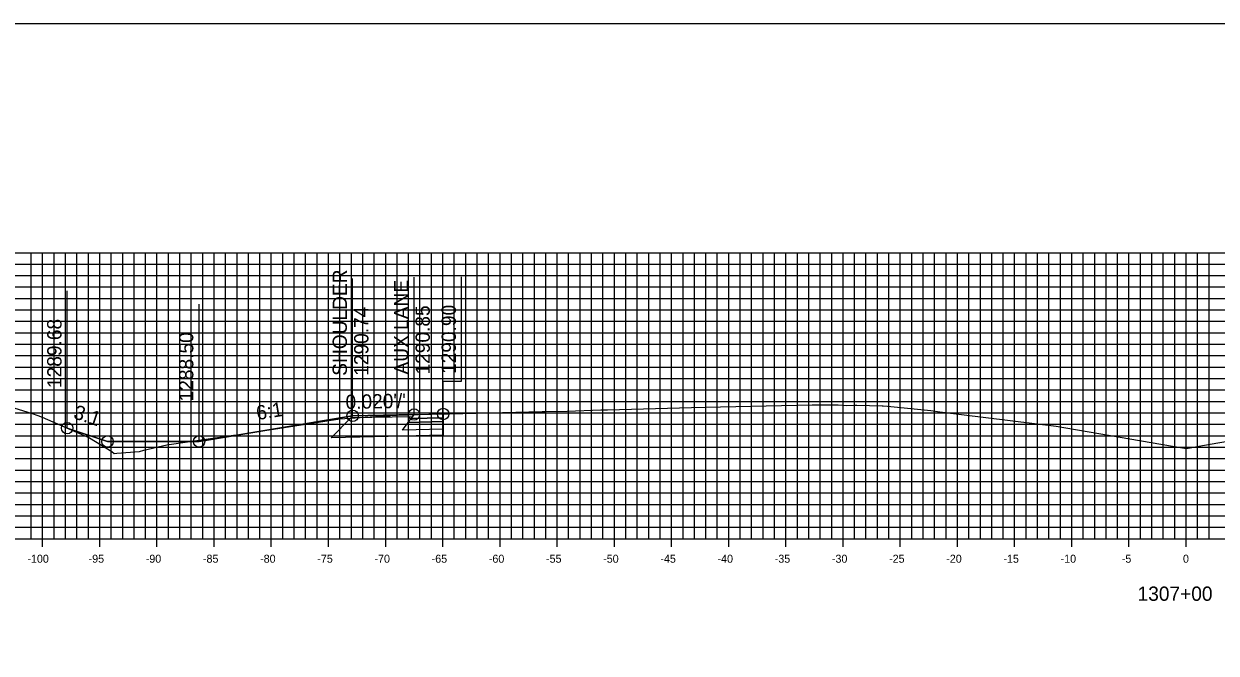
# Model space of a CAD drawing. Extents: x 674939 to 678919, y 750652 to 765176.
# Drawn here: x 678646.9 to 678751.2, y 764661.3 to 764716.3 of the extents above; entities that cross this region are included whole.
import ezdxf

# ---------------------------------------------------------------- set-up
doc = ezdxf.new("R2010")
doc.units = 0
for name, color, linetype in [('R_Alt Surface', 7, 'Continuous'), ('R_Axis', 7, 'Continuous'), ('R_Axis Annot', 7, 'Continuous'), ('R_Exist Surface', 7, 'Continuous'), ('R_Fin Surface', 7, 'Continuous'), ('R_Grid', 7, 'Continuous'), ('R_No Plot', 7, 'Continuous'), ('R_Xsect Elev', 7, 'Continuous'), ('R_Xsect Slope', 7, 'Continuous')]:
    doc.layers.add(name, color=color, linetype=linetype)

msp = doc.modelspace()

# ---------------------------------------------------------------- linework, layer by layer
for points in [[(678675.64, 764682.03), (678662.21, 764679.79)], [(678662.21, 764679.79), (678654.21, 764679.79), (678650.68, 764680.96)]]:
    msp.add_lwpolyline(points)
at = {"layer": 'R_Alt Surface'}
msp.add_lwpolyline([(678683.56, 764680.87), (678683.56, 764680.33), (678680.01, 764680.25), (678673.77, 764680.12), (678675.52, 764681.87)], dxfattribs=at)
for points in [[(678683.56, 764681.86), (678683.56, 764681.53), (678680.51, 764681.46), (678680.76, 764681.8)], [(678683.56, 764681.53), (678683.56, 764680.87), (678680.01, 764680.79), (678680.51, 764681.46)]]:
    msp.add_lwpolyline(points, close=True, dxfattribs=at)
at = {"layer": 'R_Axis'}
for p, q in [((678598.53, 764671.29), (678898.53, 764671.29)), ((678648.53, 764670.59), (678648.53, 764671.99)), ((678653.53, 764670.59), (678653.53, 764671.99)), ((678658.53, 764670.59), (678658.53, 764671.99)), ((678663.53, 764670.59), (678663.53, 764671.99)), ((678668.53, 764670.59), (678668.53, 764671.99)), ((678673.53, 764670.59), (678673.53, 764671.99)), ((678678.53, 764670.59), (678678.53, 764671.99)), ((678683.53, 764670.59), (678683.53, 764671.99)), ((678688.53, 764670.59), (678688.53, 764671.99)), ((678693.53, 764670.59), (678693.53, 764671.99)), ((678698.53, 764670.59), (678698.53, 764671.99)), ((678703.53, 764670.59), (678703.53, 764671.99)), ((678708.53, 764670.59), (678708.53, 764671.99)), ((678713.53, 764670.59), (678713.53, 764671.99)), ((678718.53, 764670.59), (678718.53, 764671.99)), ((678723.53, 764670.59), (678723.53, 764671.99)), ((678728.53, 764670.59), (678728.53, 764671.99)), ((678733.53, 764670.59), (678733.53, 764671.99)), ((678738.53, 764670.59), (678738.53, 764671.99)), ((678743.53, 764670.59), (678743.53, 764671.99)), ((678748.53, 764670.59), (678748.53, 764671.99))]:
    msp.add_line(p, q, dxfattribs=at)
at = {"layer": 'R_Exist Surface'}
msp.add_lwpolyline([(678644.01, 764683.35), (678647.62, 764682.23), (678648.1, 764682.06), (678648.5, 764681.9), (678652.64, 764680.12), (678654.58, 764678.91), (678654.78, 764678.75), (678655.03, 764678.77), (678657, 764678.91), (678657.37, 764679.02), (678659.39, 764679.49), (678665.23, 764680.33), (678665.6, 764680.37), (678666.02, 764680.43), (678666.64, 764680.53), (678674.52, 764681.78), (678678.5, 764682.02), (678678.9, 764682.04), (678678.98, 764682.05), (678679.26, 764682.08), (678679.54, 764682.08), (678683.56, 764682.19), (678684.1, 764682.2), (678692.22, 764682.4), (678692.56, 764682.41), (678694.39, 764682.45), (678697.33, 764682.55), (678697.94, 764682.56), (678705.28, 764682.77), (678706.46, 764682.79), (678715.83, 764682.98), (678716.02, 764682.98), (678718.04, 764682.99), (678718.06, 764682.99), (678718.06, 764682.99), (678718.11, 764682.99), (678718.83, 764682.93), (678719.56, 764682.95), (678719.74, 764682.95), (678721.94, 764682.91), (678722.01, 764682.91), (678722.03, 764682.91), (678722.04, 764682.91), (678722.42, 764682.86), (678726.21, 764682.5), (678726.99, 764682.39), (678737.16, 764681.14), (678747.33, 764679.38), (678748.57, 764679.18), (678749.96, 764679.43), (678756.68, 764680.59)], dxfattribs=at)
at = {"layer": 'R_Fin Surface'}
for points in [[(678650.68, 764680.96), (678654.21, 764679.79), (678662.21, 764679.79), (678675.64, 764682.03), (678681.01, 764682.14), (678683.56, 764682.19)], [(678675.64, 764682.03), (678681.01, 764682.14), (678683.56, 764682.19)], [(678675.64, 764682.03), (678675.64, 764682.03)]]:
    msp.add_lwpolyline(points, dxfattribs=at)
for points in [[(678681.01, 764682.14), (678675.64, 764682.03), (678675.52, 764681.87), (678680.89, 764681.98)], [(678683.56, 764682.19), (678683.56, 764681.86), (678680.76, 764681.8), (678681.01, 764682.14)]]:
    msp.add_lwpolyline(points, close=True, dxfattribs=at)
at = {"layer": 'R_Grid'}
for p, q in [((678598.53, 764696.29), (678898.53, 764696.29)), ((678647.53, 764671.29), (678647.53, 764696.29)), ((678648.53, 764671.29), (678648.53, 764696.29)), ((678649.53, 764671.29), (678649.53, 764696.29)), ((678650.53, 764671.29), (678650.53, 764696.29)), ((678651.53, 764671.29), (678651.53, 764696.29)), ((678652.53, 764671.29), (678652.53, 764696.29)), ((678653.53, 764671.29), (678653.53, 764696.29)), ((678654.53, 764671.29), (678654.53, 764696.29)), ((678655.53, 764671.29), (678655.53, 764696.29)), ((678656.53, 764671.29), (678656.53, 764696.29)), ((678657.53, 764671.29), (678657.53, 764696.29)), ((678658.53, 764671.29), (678658.53, 764696.29)), ((678659.53, 764671.29), (678659.53, 764696.29)), ((678660.53, 764671.29), (678660.53, 764696.29)), ((678661.53, 764671.29), (678661.53, 764696.29)), ((678662.53, 764671.29), (678662.53, 764696.29)), ((678663.53, 764671.29), (678663.53, 764696.29)), ((678664.53, 764671.29), (678664.53, 764696.29)), ((678665.53, 764671.29), (678665.53, 764696.29)), ((678666.53, 764671.29), (678666.53, 764696.29)), ((678667.53, 764671.29), (678667.53, 764696.29)), ((678668.53, 764671.29), (678668.53, 764696.29)), ((678669.53, 764671.29), (678669.53, 764696.29)), ((678670.53, 764671.29), (678670.53, 764696.29)), ((678671.53, 764671.29), (678671.53, 764696.29)), ((678672.53, 764671.29), (678672.53, 764696.29)), ((678673.53, 764671.29), (678673.53, 764696.29)), ((678674.53, 764671.29), (678674.53, 764696.29)), ((678675.53, 764671.29), (678675.53, 764696.29)), ((678676.53, 764671.29), (678676.53, 764696.29)), ((678677.53, 764671.29), (678677.53, 764696.29)), ((678678.53, 764671.29), (678678.53, 764696.29)), ((678679.53, 764671.29), (678679.53, 764696.29)), ((678680.53, 764671.29), (678680.53, 764696.29)), ((678681.53, 764671.29), (678681.53, 764696.29)), ((678682.53, 764671.29), (678682.53, 764696.29)), ((678683.53, 764671.29), (678683.53, 764696.29)), ((678684.53, 764671.29), (678684.53, 764696.29)), ((678685.53, 764671.29), (678685.53, 764696.29)), ((678686.53, 764671.29), (678686.53, 764696.29)), ((678687.53, 764671.29), (678687.53, 764696.29)), ((678688.53, 764671.29), (678688.53, 764696.29)), ((678689.53, 764671.29), (678689.53, 764696.29)), ((678690.53, 764671.29), (678690.53, 764696.29)), ((678691.53, 764671.29), (678691.53, 764696.29)), ((678692.53, 764671.29), (678692.53, 764696.29)), ((678693.53, 764671.29), (678693.53, 764696.29)), ((678694.53, 764671.29), (678694.53, 764696.29)), ((678695.53, 764671.29), (678695.53, 764696.29)), ((678696.53, 764671.29), (678696.53, 764696.29)), ((678697.53, 764671.29), (678697.53, 764696.29)), ((678698.53, 764671.29), (678698.53, 764696.29)), ((678699.53, 764671.29), (678699.53, 764696.29)), ((678700.53, 764671.29), (678700.53, 764696.29)), ((678701.53, 764671.29), (678701.53, 764696.29)), ((678702.53, 764671.29), (678702.53, 764696.29)), ((678703.53, 764671.29), (678703.53, 764696.29)), ((678704.53, 764671.29), (678704.53, 764696.29)), ((678705.53, 764671.29), (678705.53, 764696.29)), ((678706.53, 764671.29), (678706.53, 764696.29)), ((678707.53, 764671.29), (678707.53, 764696.29)), ((678708.53, 764671.29), (678708.53, 764696.29)), ((678709.53, 764671.29), (678709.53, 764696.29)), ((678710.53, 764671.29), (678710.53, 764696.29)), ((678711.53, 764671.29), (678711.53, 764696.29)), ((678712.53, 764671.29), (678712.53, 764696.29)), ((678713.53, 764671.29), (678713.53, 764696.29)), ((678714.53, 764671.29), (678714.53, 764696.29)), ((678715.53, 764671.29), (678715.53, 764696.29)), ((678716.53, 764671.29), (678716.53, 764696.29)), ((678717.53, 764671.29), (678717.53, 764696.29)), ((678718.53, 764671.29), (678718.53, 764696.29)), ((678719.53, 764671.29), (678719.53, 764696.29)), ((678720.53, 764671.29), (678720.53, 764696.29)), ((678721.53, 764671.29), (678721.53, 764696.29)), ((678722.53, 764671.29), (678722.53, 764696.29)), ((678723.53, 764671.29), (678723.53, 764696.29)), ((678724.53, 764671.29), (678724.53, 764696.29)), ((678725.53, 764671.29), (678725.53, 764696.29)), ((678726.53, 764671.29), (678726.53, 764696.29)), ((678727.53, 764671.29), (678727.53, 764696.29)), ((678728.53, 764671.29), (678728.53, 764696.29)), ((678729.53, 764671.29), (678729.53, 764696.29)), ((678730.53, 764671.29), (678730.53, 764696.29)), ((678731.53, 764671.29), (678731.53, 764696.29)), ((678732.53, 764671.29), (678732.53, 764696.29)), ((678733.53, 764671.29), (678733.53, 764696.29)), ((678734.53, 764671.29), (678734.53, 764696.29)), ((678735.53, 764671.29), (678735.53, 764696.29)), ((678736.53, 764671.29), (678736.53, 764696.29)), ((678737.53, 764671.29), (678737.53, 764696.29)), ((678738.53, 764671.29), (678738.53, 764696.29)), ((678739.53, 764671.29), (678739.53, 764696.29)), ((678740.53, 764671.29), (678740.53, 764696.29)), ((678741.53, 764671.29), (678741.53, 764696.29)), ((678742.53, 764671.29), (678742.53, 764696.29)), ((678743.53, 764671.29), (678743.53, 764696.29)), ((678744.53, 764671.29), (678744.53, 764696.29)), ((678745.53, 764671.29), (678745.53, 764696.29)), ((678746.53, 764671.29), (678746.53, 764696.29)), ((678747.53, 764671.29), (678747.53, 764696.29)), ((678748.53, 764671.29), (678748.53, 764696.29)), ((678749.53, 764671.29), (678749.53, 764696.29)), ((678750.53, 764671.29), (678750.53, 764696.29)), ((678598.53, 764695.29), (678898.53, 764695.29)), ((678598.53, 764694.29), (678898.53, 764694.29)), ((678598.53, 764693.29), (678898.53, 764693.29)), ((678598.53, 764692.29), (678898.53, 764692.29)), ((678598.53, 764691.29), (678898.53, 764691.29)), ((678598.53, 764690.29), (678898.53, 764690.29)), ((678598.53, 764689.29), (678898.53, 764689.29)), ((678598.53, 764688.29), (678898.53, 764688.29)), ((678598.53, 764687.29), (678898.53, 764687.29)), ((678598.53, 764686.29), (678898.53, 764686.29)), ((678598.53, 764685.29), (678898.53, 764685.29)), ((678598.53, 764684.29), (678898.53, 764684.29)), ((678598.53, 764683.29), (678898.53, 764683.29)), ((678598.53, 764682.29), (678898.53, 764682.29)), ((678598.53, 764681.29), (678898.53, 764681.29)), ((678598.53, 764680.29), (678898.53, 764680.29)), ((678598.53, 764679.29), (678898.53, 764679.29)), ((678598.53, 764678.29), (678898.53, 764678.29)), ((678598.53, 764677.29), (678898.53, 764677.29)), ((678598.53, 764676.29), (678898.53, 764676.29)), ((678598.53, 764675.29), (678898.53, 764675.29)), ((678598.53, 764674.29), (678898.53, 764674.29)), ((678598.53, 764673.29), (678898.53, 764673.29)), ((678598.53, 764672.29), (678898.53, 764672.29)), ((678598.53, 764671.29), (678898.53, 764671.29))]:
    msp.add_line(p, q, dxfattribs=at)
at = {"layer": 'R_No Plot'}
msp.add_lwpolyline([(678578.53, 764496.29), (678918.53, 764496.29), (678918.53, 764716.29), (678578.53, 764716.29)], close=True, dxfattribs=at)
for centre in [(678683.56, 764682.19), (678675.64, 764682.03), (678675.64, 764682.03), (678681.01, 764682.14), (678650.68, 764680.96), (678654.21, 764679.79), (678662.21, 764679.79)]:
    msp.add_circle(centre, 0.5, dxfattribs=at)
at = {"layer": 'R_Xsect Elev'}
for p, q in [((678675.64, 764682.03), (678675.64, 764694.03)), ((678681.01, 764682.14), (678681.01, 764694.14)), ((678650.68, 764680.96), (678650.68, 764692.96)), ((678662.21, 764679.79), (678662.21, 764691.79))]:
    msp.add_line(p, q, dxfattribs=at)
msp.add_lwpolyline([(678683.56, 764682.19), (678683.56, 764685.07), (678685.17, 764685.07), (678685.17, 764694.19)], dxfattribs=at)

# ---------------------------------------------------------------- texts
at = {"layer": 'R_Axis Annot'}
for s, height, p in [('-100', 0.7, (678647.2, 764669.19)), ('-95', 0.7, (678652.55, 764669.19)), ('-90', 0.7, (678657.55, 764669.19)), ('-85', 0.7, (678662.55, 764669.19)), ('-80', 0.7, (678667.55, 764669.19)), ('-75', 0.7, (678672.55, 764669.19)), ('-70', 0.7, (678677.55, 764669.19)), ('-65', 0.7, (678682.55, 764669.19)), ('-60', 0.7, (678687.55, 764669.19)), ('-55', 0.7, (678692.55, 764669.19)), ('-50', 0.7, (678697.55, 764669.19)), ('-45', 0.7, (678702.55, 764669.19)), ('-40', 0.7, (678707.55, 764669.19)), ('-35', 0.7, (678712.55, 764669.19)), ('-30', 0.7, (678717.55, 764669.19)), ('-25', 0.7, (678722.55, 764669.19)), ('-20', 0.7, (678727.55, 764669.19)), ('-15', 0.7, (678732.55, 764669.19)), ('-10', 0.7, (678737.55, 764669.19)), ('-5', 0.7, (678742.9, 764669.19)), ('0', 0.7, (678748.25, 764669.19)), ('1307+00', 1.25, (678744.28, 764665.86))]:
    msp.add_text(s, height=height, dxfattribs=at).set_placement(p)
at = {"layer": 'R_Xsect Elev'}
for s, p in [('SHOULDER', (678675.14, 764685.53)), ('AUX LANE', (678680.51, 764685.64)), ('1290.74', (678677.02, 764685.53)), ('1290.85', (678682.39, 764685.64)), ('1290.90', (678684.67, 764685.69)), ('1289.68', (678650.18, 764684.46)), ('1288.50', (678661.71, 764683.29))]:
    msp.add_text(s, height=1.25, rotation=90, dxfattribs=at).set_placement(p)
at = {"layer": 'R_Xsect Slope'}
for s, rotation, p in [("0.020'/'", 1.1458, (678675.03, 764682.62)), ('3:1', 341.5651, (678651.14, 764681.84)), ('6:1', 9.4623, (678667.32, 764681.65))]:
    msp.add_text(s, height=1.25, rotation=rotation, dxfattribs=at).set_placement(p)

doc.saveas('drawing.dxf')
